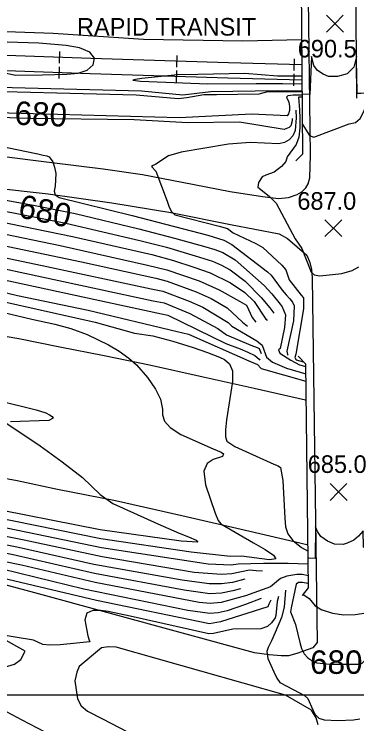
# Model space of a CAD drawing. Extents: x 79600 to 91800, y 75600 to 84400.
# Drawn here: x 80486 to 80778, y 80275 to 80880 of the extents above; entities that cross this region are included whole.
import ezdxf

# ---------------------------------------------------------------- set-up
doc = ezdxf.new("R2010")
doc.units = 0
for name, color, linetype in [('080-085$0$TI_BORDER', 7, 'Continuous'), ('084-085$0$BRIDGE', 7, 'Continuous'), ('084-085$0$INDEX', 7, 'Continuous'), ('084-085$0$INDXLBL', 7, 'Continuous'), ('084-085$0$INTER', 7, 'Continuous'), ('084-085$0$INTERSTATE', 7, 'Continuous'), ('084-085$0$ROAD', 7, 'Continuous'), ('084-085$0$ROAD-NAME', 7, 'Continuous'), ('084-085$0$RR', 7, 'Continuous'), ('084-085$0$SPOTMARK', 7, 'Continuous'), ('084-085$0$SPOTS', 7, 'Continuous')]:
    doc.layers.add(name, color=color, linetype=linetype)

# ---------------------------------------------------------------- blocks, each defined once
blk = doc.blocks.new('084-085$0$RRTICK100')
blk.add_line((0, -5), (0, 5))
blk = doc.blocks.new('084-085$0$SPOTX')
at = {"layer": '084-085$0$SPOTMARK'}
for p, q in [((-0.37, 0.358), (0.351, -0.358)), ((-0.012, 0), (0.347, 0.358)), ((-0.012, 0), (-0.37, -0.358))]:
    blk.add_line(p, q, dxfattribs=at)

msp = doc.modelspace()

# ---------------------------------------------------------------- linework, layer by layer
at = {"layer": '080-085$0$TI_BORDER'}
msp.add_lwpolyline([(79700, 80300), (86700, 80300), (86700, 75700), (79700, 75700)], close=True, dxfattribs=at)
at = {"layer": '084-085$0$BRIDGE'}
for points in [[(80721.44, 80945.42), (80729.99, 80939.17), (80731.38, 80760.77), (80725.74, 80755.27)], [(80731.43, 80384.72), (80736.62, 80391.14), (80734.14, 80581.9), (80727.58, 80588.76)]]:
    msp.add_lwpolyline(points, dxfattribs=at)
at = {"layer": '084-085$0$INDEX'}
for points in [[(80784.08, 80812.92), (80780.97, 80812.68), (80778.23, 80812.62), (80778.04, 80814.01), (80777.41, 80840.86), (80777.31, 80843.98), (80775.04, 80834.92), (80769.37, 80829.32), (80761.3, 80826.96), (80753.55, 80827.04), (80748.96, 80828.98), (80744.18, 80832.15), (80741.09, 80836.49), (80738.98, 80844.05), (80737.75, 80811.69), (80730.81, 80812.01)], [(80730.97, 80813.99), (80725.5, 80814.05), (80701.53, 80813.96), (80694.23, 80811.98), (80658.26, 80811.51), (80647.38, 80811.38), (80632.96, 80808.74), (80625.52, 80807.9), (80589.64, 80811.07), (80431.64, 80815.21), (80365.58, 80819.18), (80176.51, 80823.47), (80000, 80831.05)], [(80730.99, 80811.15), (80723.33, 80811.1), (80718.84, 80810.62), (80717.63, 80809.54), (80719.9, 80805.06), (80720.46, 80801.58), (80720.2, 80797.97), (80719.46, 80795.09), (80718.38, 80793.58), (80688.19, 80795.02), (80626.28, 80791.89), (80439.49, 80796.95), (80353.69, 80801.85), (80252.97, 80806.4), (80139.22, 80808.85), (80000, 80816.75)], [(80465.85, 80723.89), (80502.08, 80717.52), (80537.69, 80710.26), (80592.01, 80697.32), (80622.28, 80689.3), (80648.94, 80681.98), (80656.7, 80679.63), (80663.39, 80676.97), (80673.91, 80670.66), (80698.81, 80648.89), (80705.16, 80641.92), (80712.31, 80633.06), (80714.18, 80630.81), (80716.85, 80623.88), (80716.14, 80613.13), (80712.27, 80595.15), (80710.94, 80594.22), (80711.97, 80591.26), (80721.51, 80585.24), (80728.93, 80581.39), (80734.17, 80579.96)], [(80414.74, 80685.73), (80509.57, 80666.02), (80602.51, 80646.06), (80612.49, 80644.05), (80634.87, 80635.45), (80646.38, 80630.52), (80667.95, 80617.43), (80671.28, 80614.39), (80692.54, 80601.64), (80697.16, 80598.04), (80700.76, 80587.76), (80705.9, 80583.65), (80717.73, 80578.51), (80734.25, 80573.77)], [(80435, 80635.9), (80500.85, 80620.22), (80520.42, 80615.86), (80533.97, 80612.38), (80548.02, 80607.12), (80566.11, 80598.31), (80575.33, 80592.84), (80583.53, 80587.09), (80590.07, 80581.36), (80599.42, 80570.44), (80606.19, 80560.64), (80610.42, 80552), (80611.98, 80543.44), (80612.22, 80538.6), (80613.82, 80533.34), (80618.67, 80527.77), (80627.81, 80522.07), (80655.32, 80509.85), (80662.19, 80506.83), (80664.13, 80505.4), (80663.23, 80503.13), (80655.21, 80500.51), (80650.08, 80497.36), (80647.39, 80490.56), (80648.84, 80479.18), (80656.99, 80454.96), (80659.56, 80448.67), (80661.7, 80445.67), (80689.76, 80429.62), (80699.54, 80423.95), (80706.77, 80419.05), (80708.58, 80415.91), (80703.3, 80415.16), (80679.51, 80418.19), (80670.11, 80417.91), (80636.5, 80421.56), (80559.52, 80433.08), (80465.5, 80451.98)], [(80736.48, 80401.38), (80731.26, 80402.61), (80726.58, 80402.72), (80718.18, 80401.07), (80712.66, 80399.35), (80704.26, 80392.04), (80682.77, 80384.52), (80662.2, 80378.8), (80652.77, 80377.93), (80643.29, 80378.64), (80554.67, 80395.84), (80492.07, 80410.54), (80442.83, 80420.62), (80349, 80436.43), (80246.38, 80456.48), (80124.01, 80477), (80090.08, 80482.15), (80035.76, 80487.42), (80000, 80494.25)], [(80736.57, 80394.72), (80736.09, 80394.85), (80731.33, 80395.83), (80728.01, 80395.81), (80725.91, 80394.52), (80721.65, 80374.21), (80721.08, 80370.78), (80725.4, 80360.16), (80729.39, 80343.59), (80730.57, 80339.51), (80732.9, 80335.12), (80735.88, 80331.57), (80739.26, 80329.29), (80743.66, 80327.44), (80754.78, 80326.1), (80774.18, 80326.1), (80779.04, 80326.3), (80781.94, 80326.78), (80787.58, 80332.65), (80790.59, 80334.49), (80794.84, 80334.8), (80794.99, 80336.01)]]:
    msp.add_lwpolyline(points, dxfattribs=at)
at = {"layer": '084-085$0$INTER'}
for points in [[(80730.62, 80858.2), (80680.44, 80857.26), (80596.04, 80858.6), (80518.94, 80863.61), (80414.41, 80867.33), (80344.07, 80867.72), (80325.36, 80866.04), (80258.73, 80865.9), (80000, 80870.94)], [(80397.13, 80846.85), (80433.35, 80843.01), (80441.63, 80841.66), (80462.29, 80834.33), (80477.38, 80830.11), (80487.11, 80828.08), (80510, 80828.58), (80530.61, 80829.02), (80540.22, 80829.93), (80548.01, 80832.45), (80552.96, 80837.08), (80554.06, 80842.74), (80550.27, 80847.91), (80541.32, 80851.43), (80529.91, 80853.48), (80506.71, 80855.44), (80425.45, 80857.98), (80273.09, 80859.39), (80000, 80865.66)], [(80730.96, 80814.52), (80709.83, 80814.84), (80653.19, 80814.08), (80629.44, 80811.08), (80594.16, 80814.46), (80428.49, 80818.9), (80359.45, 80823.17), (80175.44, 80826.59), (80000, 80833.91)], [(80730.86, 80827.4), (80710.2, 80827.24), (80682.27, 80829.48), (80642.11, 80828.83), (80624.78, 80828.47), (80594.52, 80825.28), (80589.18, 80824.51), (80586.87, 80823.88), (80593.45, 80823), (80600.36, 80822.64)], [(80600.36, 80822.64), (80650.66, 80820.84), (80691.96, 80821.02), (80714.44, 80821.04), (80730.91, 80820.73)], [(80722.66, 80791.18), (80722.59, 80789.38), (80721.4, 80784.98), (80720.06, 80783.48), (80715.89, 80781.97), (80677.59, 80787.99), (80633.58, 80787.53), (80587.92, 80789.97), (80497.47, 80791.35), (80420.38, 80794.08), (80286.22, 80801.56), (80130.76, 80805.82), (80046.16, 80810.04), (80000, 80813.91)], [(80731, 80809.51), (80729.65, 80809.49), (80728.01, 80809.33), (80728.74, 80798.72), (80729.12, 80791.66), (80729.18, 80783.35), (80728.27, 80775.36), (80725.97, 80768.97), (80718.21, 80758.5), (80717.07, 80754.61), (80713.59, 80750.29), (80707.14, 80745.6), (80700.03, 80743.05), (80697.15, 80741.58), (80693.94, 80736.76), (80693.25, 80732.61), (80703.07, 80725.08), (80709.07, 80719.04), (80725.16, 80688.57), (80730.86, 80680.43), (80738.91, 80660.36), (80741.23, 80658.11), (80746.28, 80657.12), (80764.94, 80659.15), (80773.79, 80661.67), (80779.44, 80664.94)], [(80731.18, 80786.79), (80737.3, 80776.64), (80741.07, 80775.38), (80771.28, 80786.84), (80776.7, 80787.93), (80780.41, 80791.16), (80783.95, 80797.85), (80786.31, 80805.98)], [(80725.84, 80798.24), (80725.88, 80791.94), (80725.06, 80780.94), (80723.16, 80776.5), (80720.13, 80773.11), (80716.09, 80770.82), (80711.16, 80769.62), (80686.73, 80770.85), (80668.27, 80769.35), (80628.01, 80762.44), (80617.27, 80759.29), (80606.33, 80752.31), (80604.12, 80751.16), (80602.79, 80750.24), (80606.3, 80746.41), (80616.03, 80720.73), (80617.71, 80715.79), (80619.84, 80711.86), (80622.62, 80709.29), (80660.52, 80699.56), (80667.5, 80697.57), (80672.28, 80693.83), (80691.62, 80684.63), (80697.68, 80681.31), (80713.67, 80666.21), (80717.19, 80662.38), (80720.17, 80653.7), (80730.37, 80640.65), (80732.14, 80638.33), (80732.36, 80629.01), (80725.6, 80590.49), (80725, 80587.68), (80726.1, 80585.47), (80732.39, 80583.74)], [(80471.11, 80768.24), (80505.9, 80761.05), (80510.41, 80760.13), (80513.45, 80759.37), (80515.53, 80758.57), (80518.54, 80754.36), (80520.1, 80749.87), (80521.34, 80744.31), (80520.75, 80733.61), (80519.89, 80729.44), (80520.61, 80726.18), (80523.94, 80723.84), (80586.26, 80708.48), (80650.8, 80691.69), (80664.33, 80687.65), (80671.17, 80683.84), (80701.62, 80660.47), (80704.73, 80657.77), (80714.19, 80644.82), (80717.53, 80641.07), (80720.64, 80637.63), (80722.95, 80634.8), (80724.3, 80631.54), (80723.85, 80618.71), (80717.97, 80592.92), (80718.51, 80590.26), (80719.07, 80589.64)], [(80473.31, 80713.15), (80529.61, 80701.97), (80592.84, 80687.3), (80615.39, 80681.66), (80639.96, 80674.25), (80654.78, 80669.67), (80662.45, 80666.29), (80669.78, 80662.22), (80682.65, 80652.49), (80696.17, 80638.69), (80703.56, 80630.01), (80706.95, 80625.29)], [(80471.58, 80703.71), (80535.41, 80690.7), (80602.97, 80675.32), (80621.46, 80670.22), (80638.74, 80664.52), (80652.87, 80659.71), (80669.92, 80651.09), (80682.39, 80642.86), (80690.18, 80635.31), (80700.27, 80620.3), (80701.45, 80619.25)], [(80469.86, 80694.27), (80525, 80682.88), (80599.45, 80666.31), (80615.92, 80662.3), (80643.35, 80652.87), (80660.41, 80645.1), (80677.81, 80635.67), (80683.77, 80632.29), (80688.53, 80621.56), (80691.58, 80617.73)], [(80000, 80683.15), (80051.44, 80686.51), (80081.48, 80684.37), (80102.3, 80683.96), (80132.12, 80687.01), (80148.2, 80687.45), (80165.12, 80687.13), (80184.41, 80684.36), (80202.59, 80683.1), (80219.51, 80682.83), (80244.02, 80685.21), (80260.99, 80685.15), (80291.24, 80683.46), (80340.16, 80678.9), (80363.12, 80676.49), (80407.28, 80668.77), (80611.29, 80624.85), (80616.73, 80623.7), (80666.02, 80599.62), (80678.17, 80595.07), (80684.83, 80592.24), (80690.66, 80589.15), (80694.37, 80586.16), (80694.95, 80585.21)], [(80000, 80672.73), (80006.43, 80675.46), (80012.97, 80677.16), (80051.79, 80679.72), (80094.15, 80678.43), (80132.92, 80680.27), (80162.06, 80680.32), (80180.56, 80678.25), (80218.01, 80676.29), (80243.62, 80677.88), (80282.83, 80675.82), (80347.42, 80669.86), (80387.75, 80663.21), (80412.91, 80658.55), (80488.49, 80640.4), (80548.83, 80627.81), (80624.54, 80609.82), (80634.15, 80607.44), (80685.8, 80584.76), (80692.96, 80581.53), (80696.1, 80578.13), (80734.33, 80567.46)], [(80468.13, 80684.83), (80543.12, 80668.97), (80606.3, 80655.13), (80616.18, 80652.62), (80640.71, 80643.6), (80653.52, 80637.73), (80667.18, 80629.87), (80680.35, 80617.59), (80684.47, 80614.16)], [(80414.13, 80676.67), (80604.04, 80635.93), (80613.61, 80634.14), (80635.36, 80625.08), (80659.27, 80612.36), (80666.78, 80606.75), (80687.48, 80597.98), (80692.69, 80596.14), (80694.6, 80595.13), (80696.15, 80590.91)], [(80408.72, 80650.28), (80554.61, 80617.6), (80588.12, 80608.17), (80603.89, 80605.97), (80620.85, 80601.62), (80638.37, 80596.08), (80650.55, 80591.92), (80660.82, 80587.74), (80665, 80585.74), (80669.11, 80582.23), (80671.73, 80576.18), (80671.87, 80567.02), (80666.54, 80534.41), (80665.69, 80526.04), (80665.76, 80519.91), (80666.91, 80516.16), (80673.77, 80511.64), (80706.92, 80496.8), (80710.74, 80495.1), (80712.73, 80493.73), (80714.64, 80482.87), (80716.28, 80450.58), (80716.96, 80443.39), (80718.88, 80437.3), (80723.15, 80431.63), (80730.53, 80425.78), (80736.21, 80422.47)], [(80436.52, 80559.63), (80504.46, 80542.85), (80512.59, 80540.29), (80515.95, 80538.75), (80518.23, 80537.22), (80518.99, 80535.86), (80515.15, 80533.86), (80482.64, 80532.73)], [(80479.33, 80531.32), (80507.91, 80512.24), (80526.69, 80498.7), (80544.06, 80485.16), (80558.9, 80470.85), (80569.74, 80463.17), (80608.16, 80445.89), (80626.38, 80437.95), (80634.23, 80434.84), (80640.67, 80432.02), (80642.36, 80430.3), (80628.04, 80431.16), (80558.88, 80440.81), (80455.17, 80461.17)], [(80682.29, 80398.53), (80671.66, 80395.93), (80662.37, 80394.63), (80651.89, 80394.64), (80628.8, 80397.74), (80553.48, 80411.19), (80489.49, 80425.71), (80435.03, 80436.35), (80343.54, 80451.11), (80202.23, 80477.54), (80115.87, 80492.19), (80037.67, 80500.76), (80000, 80506.21)], [(80678.64, 80390.49), (80672.15, 80388.62), (80662.29, 80386.71), (80652.33, 80386.29), (80630.46, 80389.19), (80554.07, 80403.52), (80484.83, 80419.49), (80420.74, 80431.81), (80341.4, 80444.58), (80247.66, 80462.76), (80149.31, 80479.57), (80110.8, 80486.12), (80039.94, 80493.78), (80000, 80500.76)], [(80696.18, 80382.08), (80682.77, 80377.09), (80667.18, 80371.78), (80659.44, 80369.91), (80652.42, 80369.29), (80633.77, 80372.08), (80545.02, 80390.24), (80475.5, 80407.04), (80337.1, 80431.51), (80245.1, 80450.2), (80138.12, 80467.75), (80087.62, 80475.51), (80038, 80480.39), (80003.75, 80485.79), (80000, 80487.56)], [(80704.33, 80380.68), (80702.61, 80377.3), (80701.86, 80375.13), (80661.44, 80362.16), (80652.04, 80360.63), (80555.85, 80380.49), (80480.44, 80398.46), (80422.01, 80410.22), (80340.55, 80423.99), (80243.82, 80443.93), (80140.49, 80460.48), (80085.16, 80468.87), (80040.25, 80473.36), (80013.57, 80477.1), (80005.76, 80478.16), (80000, 80480.88)], [(80736.35, 80411.55), (80719.27, 80412.02), (80698.19, 80412.02), (80676.59, 80411.56), (80670.63, 80410.58), (80651.01, 80411.35), (80560.16, 80425.35), (80480.53, 80441.86), (80433.59, 80450.78), (80323.61, 80467.95)], [(80697.22, 80405.44), (80691.91, 80405.69), (80686.16, 80406.27), (80671.15, 80403.26), (80662.45, 80402.54), (80639.22, 80404.39), (80560.8, 80417.62), (80494.16, 80431.94), (80438.29, 80442.88), (80325.61, 80460.75)], [(80790.54, 80423.6), (80787.79, 80424.31), (80784.59, 80425.37), (80783.35, 80425.99), (80783.08, 80439.76), (80779.08, 80435.41), (80775.26, 80431.86), (80769.37, 80429.37), (80765.98, 80428.31), (80758.74, 80428.46), (80752.63, 80431.11), (80746.91, 80435.12), (80744.15, 80439.41), (80742.41, 80443.32), (80742.27, 80416.26), (80736.74, 80416.61)], [(80711.03, 80383.76), (80709.82, 80379.55), (80708.68, 80367.74), (80708.01, 80365.62), (80704.96, 80361.4), (80701.49, 80358.44), (80696, 80356.22), (80672.1, 80355.93), (80655.55, 80352.48), (80651.65, 80351.97), (80584.43, 80367.01), (80565.85, 80371.01), (80559.65, 80372), (80552.78, 80372.06), (80547.66, 80369.66), (80546.05, 80363.95), (80548.63, 80350.31), (80549.76, 80346.66), (80550.25, 80345.24), (80525.04, 80342.82), (80516.09, 80342.53), (80510.12, 80343.04), (80502.25, 80346.69), (80470.55, 80351.68)], [(80717, 80389.3), (80715.83, 80374.68), (80713.5, 80365.86), (80708.17, 80353.11), (80704.9, 80346.14), (80702.25, 80340.46), (80700.88, 80336.93), (80701.98, 80330.99), (80706.89, 80319.62), (80709.66, 80314.18), (80712.12, 80310.57), (80728.72, 80301.92), (80733.23, 80299.44), (80736.01, 80296.99), (80740.1, 80287.27), (80742.28, 80283.37), (80745.46, 80280.32), (80749.84, 80278.71), (80761.6, 80278.31), (80774.99, 80278.9), (80780.37, 80279.6)], [(80732.5, 80385.39), (80737.09, 80382.13), (80742.28, 80375.8), (80747.99, 80372.47), (80748.14, 80372.45), (80757.03, 80369.68), (80766.67, 80368.28), (80776.14, 80368.44), (80785.62, 80369.83), (80794.32, 80374.34)]]:
    msp.add_lwpolyline(points, dxfattribs=at)
at = {"layer": '084-085$0$INTERSTATE'}
for points in [[(80734.54, 80551.05), (80733.87, 80551.23), (80690.36, 80561.11), (80646.71, 80570.83), (80601.06, 80581.01), (80562.44, 80589.07), (80524.74, 80596.36), (80489.63, 80603.34), (80451.02, 80609.87), (80413.31, 80616.09), (80379.58, 80621.25), (80338.52, 80627.31), (80303.41, 80632.62), (80268.92, 80637.17), (80231.98, 80641.71), (80193.98, 80646.1), (80146.51, 80650.94), (80108.04, 80654.56), (80055.08, 80658.48), (80009.45, 80661.18), (80000, 80661.65)], [(80736.14, 80427.65), (80729.25, 80429.28), (80686.66, 80439.31), (80628.66, 80452.54), (80572.02, 80465.3), (80522.57, 80475.02), (80488.22, 80482.47), (80449.76, 80489.45), (80407.48, 80496.59), (80367.79, 80503.26), (80327.8, 80509.02), (80283.38, 80515.54), (80244.15, 80520.54), (80206.76, 80524.78), (80157.76, 80530.23), (80112.13, 80534.61), (80068.63, 80538.08), (80012.16, 80542.45), (80000, 80543.03)]]:
    msp.add_lwpolyline(points, dxfattribs=at)
at = {"layer": '084-085$0$ROAD'}
for points in [[(80777.73, 80808.58), (80776.69, 80941.51), (80775.25, 81004.54), (80771.69, 81220.48), (80772.6, 81225.22), (80774.43, 81228.42), (80776.41, 81229.49), (80784.65, 81230.72)], [(80000, 80785.29), (80094.34, 80781.83), (80281, 80772.85), (80349.37, 80768.95), (80384.33, 80767.3), (80423.86, 80763.98), (80470.1, 80759.75), (80517.72, 80753.85), (80561.68, 80748.4), (80594.96, 80743.39), (80628.84, 80736.86), (80669.91, 80729.12), (80697.38, 80724.87), (80710.97, 80723.2), (80719.51, 80723.97), (80726.99, 80726.42), (80730.8, 80728.72), (80734.15, 80732.08), (80736.29, 80735.44), (80737.66, 80740.63), (80738.1, 80760.31), (80735.62, 80960.09)], [(80466.01, 80732.43), (80514.7, 80726.98), (80568.88, 80719.41), (80619.25, 80711.06), (80669.93, 80700.88), (80711.45, 80692.83), (80718.63, 80689.02), (80735.12, 80674.69), (80737.57, 80668.59), (80739.1, 80662.64), (80739.72, 80655.32), (80743.83, 80344.59), (80740.17, 80340.17), (80731.33, 80336.95), (80726.6, 80335.42), (80719.42, 80333.43), (80713.32, 80333.27), (80703.09, 80334.03), (80690.58, 80335.84), (80503.27, 80387.1), (80473.65, 80394.85)], [(80477.54, 80323.74), (80486.08, 80326.19), (80491.42, 80330.31), (80495.23, 80337.34), (80422.24, 80378.02)], [(80112.42, 80062.72), (80108.19, 80345.52), (80111.84, 80350.4), (80119.17, 80352.09), (80135.35, 80352.1), (80217.76, 80352.34), (80248.59, 80351.91), (80275.91, 80349.64), (80295.29, 80346.92), (80328.26, 80340.38), (80348.57, 80335.06), (80367.5, 80329.43), (80390.55, 80322.28), (80420.01, 80312.24), (80438.94, 80304.78), (80466.43, 80292.44), (80492.38, 80278.88), (80551.17, 80247.96)], [(80744.81, 80274.54), (80742.98, 80280.34), (80739.16, 80287.05), (80716.86, 80299.85), (80572.75, 80340.77), (80566.19, 80340.92), (80560.09, 80340.15), (80541.18, 80324.1), (80539.2, 80319.52), (80537.53, 80311.89), (80539.68, 80296.63), (80542.89, 80290.68), (80548.23, 80286.11), (80561.06, 80279.71), (80604.12, 80257.32)]]:
    msp.add_lwpolyline(points, dxfattribs=at)
at = {"layer": '084-085$0$RR'}
for points in [[(80730.79, 80837), (80668.28, 80838.69), (80550.91, 80842.4), (80399.21, 80847.75), (80251.16, 80852.49), (80087.4, 80856.91), (80000, 80858.62)], [(80730.89, 80824), (80667.89, 80825.7), (80550.48, 80829.4), (80398.77, 80834.75), (80250.78, 80839.49), (80087.1, 80843.92), (80000, 80845.62)]]:
    msp.add_lwpolyline(points, dxfattribs=at)

# ---------------------------------------------------------------- block references
for p, rotation in [((80524.27, 80843.34), 177.98025484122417), ((80624.22, 80840.08), 178.19285211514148), ((80724.17, 80837.18), 178.45095223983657), ((80523.88, 80830.34), 177.98025484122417), ((80623.83, 80827.09), 178.19285211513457), ((80723.79, 80824.19), 178.45095223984)]:
    msp.add_blockref('084-085$0$RRTICK100', p, dxfattribs=dict(at, rotation=rotation))
at = {"layer": '084-085$0$SPOTS', "xscale": 20, "yscale": 20}
for p in [(80759.25, 80872.04), (80757.94, 80697.75), (80762.34, 80472.99)]:
    msp.add_blockref('084-085$0$SPOTX', p, dxfattribs=at)

# ---------------------------------------------------------------- texts
at = {"layer": '084-085$0$INDXLBL'}
for rotation, p in [(357.71025, (80485.78, 80786)), (348.02849, (80488.19, 80707.31))]:
    msp.add_text('680', height=20, rotation=rotation, dxfattribs=at).set_placement(p)
msp.add_text('680', height=20, dxfattribs=at).set_placement((80737.9, 80317.96))
at = {"layer": '084-085$0$ROAD-NAME'}
msp.add_text('RAPID TRANSIT', height=15, dxfattribs=at).set_placement((80539.27, 80861.88))
at = {"layer": '084-085$0$SPOTS'}
for s, p in [('690.5', (80727.39, 80843.28)), ('687.0', (80726.99, 80713.5)), ('685.0', (80735.87, 80489.19))]:
    msp.add_text(s, height=15, dxfattribs=at).set_placement(p)

doc.saveas('drawing.dxf')
